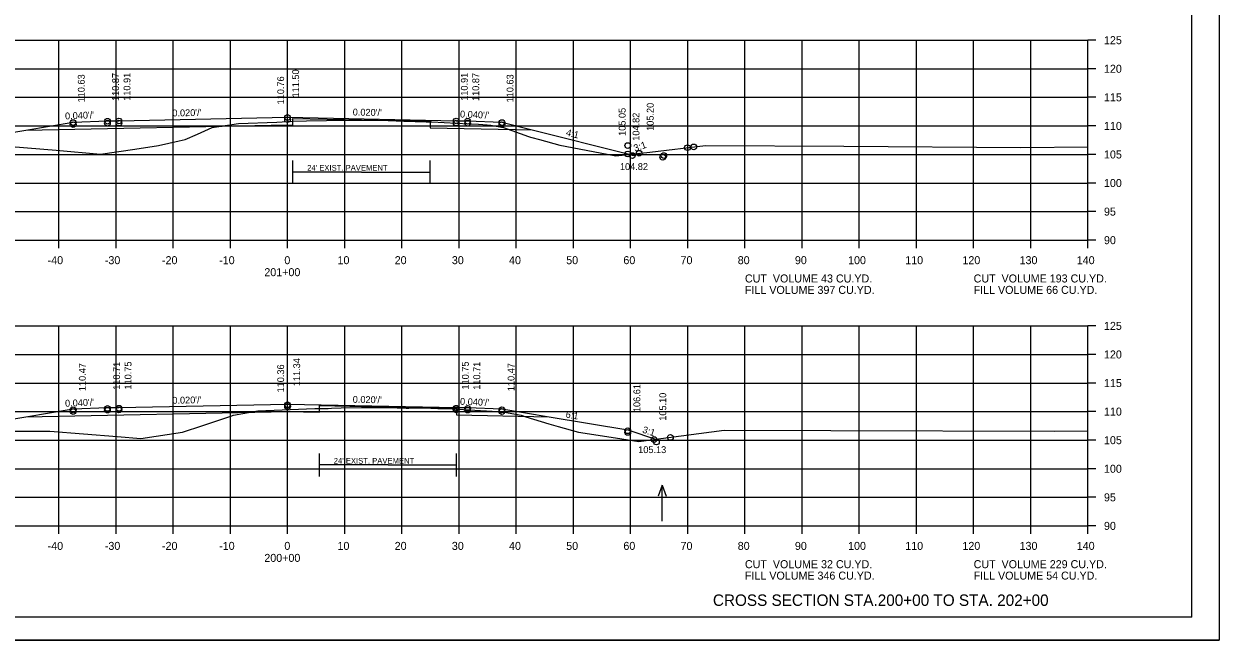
# Model space of a CAD drawing. Extents: x 1175611 to 1176402, y -433344 to -416213.
# Drawn here: x 1175734.9 to 1175943.9, y -425450 to -425342.2 of the extents above; entities that cross this region are included whole.
import ezdxf

# ---------------------------------------------------------------- set-up
doc = ezdxf.new("R2010")
doc.units = 0
for name, color, linetype in [('Default', 7, 'Continuous'), ('R_Alt Surface', 7, 'Continuous'), ('R_Axis', 7, 'Continuous'), ('R_Axis Annot', 7, 'Continuous'), ('R_Border', 7, 'Continuous'), ('R_Draft', 7, 'Continuous'), ('R_Exist Surface', 7, 'Continuous'), ('R_Fin Surface', 7, 'Continuous'), ('R_Grid', 7, 'Continuous'), ('R_No Plot', 7, 'Continuous'), ('R_Water Annot', 7, 'Continuous'), ('R_Xsect Elev', 7, 'Continuous'), ('R_Xsect Slope', 7, 'Continuous')]:
    doc.layers.add(name, color=color, linetype=linetype)

msp = doc.modelspace()

# ---------------------------------------------------------------- linework, layer by layer
at = {"layer": 'R_Alt Surface'}
for p, q in [((1175793.89, -425368.11), (1175781.89, -425368.11)), ((1175793.89, -425368.11), (1175805.89, -425368.11)), ((1175798.54, -425419.37), (1175786.54, -425419.37)), ((1175798.54, -425419.37), (1175810.54, -425419.37))]:
    msp.add_line(p, q, dxfattribs=at)
for points in [[(1175735.22, -425360.79), (1175780.97, -425359.87), (1175781.89, -425359.89), (1175781.89, -425358.73), (1175805.89, -425359.21), (1175805.89, -425360.37), (1175823.73, -425360.73)], [(1175781.89, -425370.11), (1175781.89, -425366.11)], [(1175805.89, -425370.11), (1175805.89, -425366.11)], [(1175735.22, -425410.95), (1175780.97, -425410.04), (1175786.54, -425410.15), (1175786.54, -425408.99), (1175810.54, -425409.47), (1175810.54, -425410.63), (1175826.73, -425410.95)], [(1175786.54, -425421.37), (1175786.54, -425417.37)], [(1175810.54, -425421.37), (1175810.54, -425417.37)]]:
    msp.add_lwpolyline(points, dxfattribs=at)
at = {"layer": 'R_Axis'}
for p, q in [((1175920.97, -425380.04), (1175920.97, -425345.04)), ((1175922.37, -425345.04), (1175920.97, -425345.04)), ((1175922.37, -425350.04), (1175920.97, -425350.04)), ((1175922.37, -425355.04), (1175920.97, -425355.04)), ((1175922.37, -425360.04), (1175920.97, -425360.04)), ((1175922.37, -425365.04), (1175920.97, -425365.04)), ((1175922.37, -425370.04), (1175920.97, -425370.04)), ((1175922.37, -425375.04), (1175920.97, -425375.04)), ((1175640.97, -425380.04), (1175920.97, -425380.04)), ((1175740.97, -425381.44), (1175740.97, -425380.04)), ((1175750.97, -425381.44), (1175750.97, -425380.04)), ((1175760.97, -425381.44), (1175760.97, -425380.04)), ((1175770.97, -425381.44), (1175770.97, -425380.04)), ((1175780.97, -425381.44), (1175780.97, -425380.04)), ((1175790.97, -425381.44), (1175790.97, -425380.04)), ((1175800.97, -425381.44), (1175800.97, -425380.04)), ((1175810.97, -425381.44), (1175810.97, -425380.04)), ((1175820.97, -425381.44), (1175820.97, -425380.04)), ((1175830.97, -425381.44), (1175830.97, -425380.04)), ((1175840.97, -425381.44), (1175840.97, -425380.04)), ((1175850.97, -425381.44), (1175850.97, -425380.04)), ((1175860.97, -425381.44), (1175860.97, -425380.04)), ((1175870.97, -425381.44), (1175870.97, -425380.04)), ((1175880.97, -425381.44), (1175880.97, -425380.04)), ((1175890.97, -425381.44), (1175890.97, -425380.04)), ((1175900.97, -425381.44), (1175900.97, -425380.04)), ((1175910.97, -425381.44), (1175910.97, -425380.04)), ((1175920.97, -425381.44), (1175920.97, -425380.04)), ((1175922.37, -425380.04), (1175920.97, -425380.04)), ((1175920.97, -425430.04), (1175920.97, -425395.04)), ((1175922.37, -425395.04), (1175920.97, -425395.04)), ((1175922.37, -425400.04), (1175920.97, -425400.04)), ((1175922.37, -425405.04), (1175920.97, -425405.04)), ((1175922.37, -425410.04), (1175920.97, -425410.04)), ((1175922.37, -425415.04), (1175920.97, -425415.04)), ((1175922.37, -425420.04), (1175920.97, -425420.04)), ((1175922.37, -425425.04), (1175920.97, -425425.04)), ((1175640.97, -425430.04), (1175920.97, -425430.04)), ((1175740.97, -425431.44), (1175740.97, -425430.04)), ((1175750.97, -425431.44), (1175750.97, -425430.04)), ((1175760.97, -425431.44), (1175760.97, -425430.04)), ((1175770.97, -425431.44), (1175770.97, -425430.04)), ((1175780.97, -425431.44), (1175780.97, -425430.04)), ((1175790.97, -425431.44), (1175790.97, -425430.04)), ((1175800.97, -425431.44), (1175800.97, -425430.04)), ((1175810.97, -425431.44), (1175810.97, -425430.04)), ((1175820.97, -425431.44), (1175820.97, -425430.04)), ((1175830.97, -425431.44), (1175830.97, -425430.04)), ((1175840.97, -425431.44), (1175840.97, -425430.04)), ((1175850.97, -425431.44), (1175850.97, -425430.04)), ((1175860.97, -425431.44), (1175860.97, -425430.04)), ((1175870.97, -425431.44), (1175870.97, -425430.04)), ((1175880.97, -425431.44), (1175880.97, -425430.04)), ((1175890.97, -425431.44), (1175890.97, -425430.04)), ((1175900.97, -425431.44), (1175900.97, -425430.04)), ((1175910.97, -425431.44), (1175910.97, -425430.04)), ((1175920.97, -425431.44), (1175920.97, -425430.04)), ((1175922.37, -425430.04), (1175920.97, -425430.04))]:
    msp.add_line(p, q, dxfattribs=at)
at = {"layer": 'R_Border'}
for q in [(1175939.15, -425240.58), (1175622.97, -425446.04)]:
    msp.add_line((1175939.15, -425446.04), q, dxfattribs=at)
at = {"layer": 'R_Exist Surface'}
for points in [[(1175732.62, -425363.62), (1175740.52, -425364.3), (1175748.23, -425365.01), (1175754.27, -425364.12), (1175758.37, -425363.45), (1175762, -425362.65), (1175763.05, -425362.4), (1175765.2, -425361.46), (1175767.79, -425360.31), (1175768.56, -425360.21), (1175772.4, -425359.64), (1175779.12, -425359.36), (1175781.94, -425359.24), (1175784.27, -425359.18), (1175787.77, -425359.09), (1175790.27, -425359.06), (1175793.12, -425359.03), (1175793.43, -425359.03), (1175793.81, -425359.03), (1175795.13, -425359.05), (1175798.55, -425359.11), (1175801.29, -425359.19), (1175805.22, -425359.31), (1175806.21, -425359.34), (1175812.66, -425359.67), (1175814.37, -425359.76), (1175815.89, -425359.84), (1175816.53, -425359.94), (1175818.76, -425360.33), (1175823.1, -425361.89), (1175823.49, -425362.03), (1175823.69, -425362.08), (1175825.04, -425362.45), (1175828.62, -425363.42), (1175829.54, -425363.59), (1175838.39, -425365.27), (1175844.36, -425364.62), (1175854.06, -425363.48), (1175878.24, -425363.59), (1175909.23, -425363.81), (1175920.97, -425363.69)], [(1175693.78, -425413.45), (1175739.41, -425413.44), (1175751.15, -425414.41), (1175755.3, -425414.76), (1175762.61, -425413.61), (1175762.77, -425413.58), (1175765.97, -425412.52), (1175771.24, -425410.79), (1175771.46, -425410.69), (1175771.5, -425410.68), (1175775.8, -425409.91), (1175784.31, -425409.54), (1175785.75, -425409.47), (1175785.8, -425409.47), (1175785.91, -425409.47), (1175786.37, -425409.47), (1175788.07, -425409.48), (1175788.64, -425409.46), (1175790.32, -425409.4), (1175793.91, -425409.35), (1175795.12, -425409.33), (1175795.58, -425409.33), (1175796.95, -425409.31), (1175796.96, -425409.31), (1175797.22, -425409.31), (1175798.49, -425409.34), (1175801.73, -425409.42), (1175802.17, -425409.41), (1175803.47, -425409.36), (1175806.04, -425409.46), (1175807.25, -425409.51), (1175808.43, -425409.49), (1175808.77, -425409.49), (1175813.73, -425409.78), (1175816.78, -425409.95), (1175818.54, -425410.05), (1175819.26, -425410.18), (1175821.49, -425410.62), (1175821.85, -425410.69), (1175822.64, -425410.94), (1175826.65, -425412.19), (1175828.32, -425412.67), (1175831.86, -425413.66), (1175838.31, -425414.65), (1175842.39, -425415.29), (1175845.41, -425414.89), (1175857.36, -425413.26), (1175876, -425413.35), (1175915.1, -425413.48), (1175920.97, -425413.38)]]:
    msp.add_lwpolyline(points, dxfattribs=at)
at = {"layer": 'R_Fin Surface'}
for points in [[(1175712.42, -425363.53), (1175716.27, -425364.81), (1175721.47, -425363.08), (1175735.2, -425360.79), (1175743.47, -425359.41), (1175749.47, -425359.17), (1175751.47, -425359.13), (1175780.97, -425358.54), (1175810.47, -425359.13), (1175812.47, -425359.17), (1175818.47, -425359.41), (1175823.75, -425360.73), (1175840.47, -425364.91), (1175841.4, -425365.22), (1175842.65, -425364.81)], [(1175714.15, -425413.44), (1175717.51, -425414.56), (1175721.47, -425413.24), (1175735.2, -425410.96), (1175743.47, -425409.58), (1175749.47, -425409.34), (1175751.47, -425409.3), (1175780.97, -425408.71), (1175810.47, -425409.3), (1175812.47, -425409.34), (1175818.47, -425409.58), (1175826.75, -425410.96), (1175840.47, -425413.24), (1175845.49, -425414.91), (1175845.67, -425414.85)]]:
    msp.add_lwpolyline(points, dxfattribs=at)
at = {"layer": 'R_Grid'}
for p, q in [((1175640.97, -425345.04), (1175920.97, -425345.04)), ((1175740.97, -425380.04), (1175740.97, -425345.04)), ((1175750.97, -425380.04), (1175750.97, -425345.04)), ((1175760.97, -425380.04), (1175760.97, -425345.04)), ((1175770.97, -425380.04), (1175770.97, -425345.04)), ((1175780.97, -425380.04), (1175780.97, -425345.04)), ((1175790.97, -425380.04), (1175790.97, -425345.04)), ((1175800.97, -425380.04), (1175800.97, -425345.04)), ((1175810.97, -425380.04), (1175810.97, -425345.04)), ((1175820.97, -425380.04), (1175820.97, -425345.04)), ((1175830.97, -425380.04), (1175830.97, -425345.04)), ((1175840.97, -425380.04), (1175840.97, -425345.04)), ((1175850.97, -425380.04), (1175850.97, -425345.04)), ((1175860.97, -425380.04), (1175860.97, -425345.04)), ((1175870.97, -425380.04), (1175870.97, -425345.04)), ((1175880.97, -425380.04), (1175880.97, -425345.04)), ((1175890.97, -425380.04), (1175890.97, -425345.04)), ((1175900.97, -425380.04), (1175900.97, -425345.04)), ((1175910.97, -425380.04), (1175910.97, -425345.04)), ((1175920.97, -425380.04), (1175920.97, -425345.04)), ((1175640.97, -425350.04), (1175920.97, -425350.04)), ((1175640.97, -425355.04), (1175920.97, -425355.04)), ((1175640.97, -425360.04), (1175920.97, -425360.04)), ((1175640.97, -425365.04), (1175920.97, -425365.04)), ((1175640.97, -425370.04), (1175920.97, -425370.04)), ((1175640.97, -425375.04), (1175920.97, -425375.04)), ((1175640.97, -425380.04), (1175920.97, -425380.04)), ((1175640.97, -425395.04), (1175920.97, -425395.04)), ((1175740.97, -425430.04), (1175740.97, -425395.04)), ((1175750.97, -425430.04), (1175750.97, -425395.04)), ((1175760.97, -425430.04), (1175760.97, -425395.04)), ((1175770.97, -425430.04), (1175770.97, -425395.04)), ((1175780.97, -425430.04), (1175780.97, -425395.04)), ((1175790.97, -425430.04), (1175790.97, -425395.04)), ((1175800.97, -425430.04), (1175800.97, -425395.04)), ((1175810.97, -425430.04), (1175810.97, -425395.04)), ((1175820.97, -425430.04), (1175820.97, -425395.04)), ((1175830.97, -425430.04), (1175830.97, -425395.04)), ((1175840.97, -425430.04), (1175840.97, -425395.04)), ((1175850.97, -425430.04), (1175850.97, -425395.04)), ((1175860.97, -425430.04), (1175860.97, -425395.04)), ((1175870.97, -425430.04), (1175870.97, -425395.04)), ((1175880.97, -425430.04), (1175880.97, -425395.04)), ((1175890.97, -425430.04), (1175890.97, -425395.04)), ((1175900.97, -425430.04), (1175900.97, -425395.04)), ((1175910.97, -425430.04), (1175910.97, -425395.04)), ((1175920.97, -425430.04), (1175920.97, -425395.04)), ((1175640.97, -425400.04), (1175920.97, -425400.04)), ((1175640.97, -425405.04), (1175920.97, -425405.04)), ((1175640.97, -425410.04), (1175920.97, -425410.04)), ((1175640.97, -425415.04), (1175920.97, -425415.04)), ((1175640.97, -425420.04), (1175920.97, -425420.04)), ((1175640.97, -425425.04), (1175920.97, -425425.04)), ((1175640.97, -425430.04), (1175920.97, -425430.04))]:
    msp.add_line(p, q, dxfattribs=at)
at = {"layer": 'R_No Plot'}
msp.add_line((1175610.57, -425450.02), (1175943.91, -425450.02), dxfattribs=at)
msp.add_lwpolyline([(1175610.57, -425236.69), (1175943.91, -425236.69), (1175943.91, -425450.03), (1175610.57, -425450.03)], close=True, dxfattribs=at)
for centre in [(1175743.47, -425359.46), (1175749.47, -425359.22), (1175749.47, -425359.58), (1175751.47, -425359.18), (1175751.47, -425359.54), (1175780.97, -425358.59), (1175780.97, -425358.95), (1175810.47, -425359.18), (1175810.47, -425359.54), (1175812.47, -425359.22), (1175812.47, -425359.58), (1175818.47, -425359.46), (1175743.47, -425359.82), (1175818.47, -425359.82), (1175840.47, -425363.48), (1175850.92, -425363.85), (1175852.01, -425363.72), (1175840.47, -425364.96), (1175841.28, -425365.23), (1175842.48, -425364.83), (1175846.59, -425365.52), (1175846.78, -425365.23), (1175743.47, -425409.73), (1175749.47, -425409.49), (1175749.47, -425409.78), (1175751.47, -425409.45), (1175751.47, -425409.74), (1175780.97, -425408.86), (1175780.97, -425409.15), (1175810.47, -425409.45), (1175810.47, -425409.74), (1175812.47, -425409.49), (1175812.47, -425409.78), (1175818.47, -425409.73), (1175743.47, -425410.02), (1175818.47, -425410.02), (1175840.47, -425413.4), (1175840.47, -425413.69), (1175845.07, -425414.93), (1175845.07, -425414.93), (1175845.49, -425415.36), (1175847.93, -425414.55)]:
    msp.add_circle(centre, 0.5, dxfattribs=at)
at = {"layer": 'R_Water Annot'}
for p, q in [((1175846.47, -425422.92), (1175845.77, -425424.84)), ((1175846.47, -425429.2), (1175846.47, -425422.92)), ((1175846.47, -425422.92), (1175847.17, -425424.84))]:
    msp.add_line(p, q, dxfattribs=at)

# ---------------------------------------------------------------- texts
at = {"layer": 'Default'}
for s, p in [('CUT  VOLUME 43 CU.YD.', (1175860.97, -425387.44)), ('CUT  VOLUME 193 CU.YD.', (1175900.97, -425387.44)), ('FILL VOLUME 397 CU.YD.', (1175860.97, -425389.44)), ('FILL VOLUME 66 CU.YD.', (1175900.97, -425389.44)), ('CUT  VOLUME 32 CU.YD.', (1175860.97, -425437.44)), ('CUT  VOLUME 229 CU.YD.', (1175900.97, -425437.44)), ('FILL VOLUME 346 CU.YD.', (1175860.97, -425439.44)), ('FILL VOLUME 54 CU.YD.', (1175900.97, -425439.44))]:
    msp.add_text(s, height=1.4, dxfattribs=at).set_placement(p)
at = {"layer": 'R_Alt Surface'}
for p in [(1175784.4, -425367.88), (1175789.05, -425419.15)]:
    msp.add_text("24' EXIST. PAVEMENT", height=1, dxfattribs=at).set_placement(p)
at = {"layer": 'R_Axis Annot'}
for s, p in [('125', (1175923.77, -425345.74)), ('120', (1175923.77, -425350.74)), ('115', (1175923.77, -425355.74)), ('110', (1175923.77, -425360.74)), ('105', (1175923.77, -425365.74)), ('100', (1175923.77, -425370.74)), ('95', (1175923.77, -425375.74)), ('90', (1175923.77, -425380.74)), ('-40', (1175739.01, -425384.24)), ('-30', (1175749.01, -425384.24)), ('-20', (1175759.01, -425384.24)), ('-10', (1175769.01, -425384.24)), ('0', (1175780.41, -425384.24)), ('10', (1175789.71, -425384.24)), ('20', (1175799.71, -425384.24)), ('30', (1175809.71, -425384.24)), ('40', (1175819.71, -425384.24)), ('50', (1175829.71, -425384.24)), ('60', (1175839.71, -425384.24)), ('70', (1175849.71, -425384.24)), ('80', (1175859.71, -425384.24)), ('90', (1175869.71, -425384.24)), ('100', (1175879.01, -425384.24)), ('110', (1175889.01, -425384.24)), ('120', (1175899.01, -425384.24)), ('130', (1175909.01, -425384.24)), ('140', (1175919.01, -425384.24)), ('201+00', (1175776.91, -425386.34)), ('125', (1175923.77, -425395.74)), ('120', (1175923.77, -425400.74)), ('115', (1175923.77, -425405.74)), ('110', (1175923.77, -425410.74)), ('105', (1175923.77, -425415.74)), ('100', (1175923.77, -425420.74)), ('95', (1175923.77, -425425.74)), ('90', (1175923.77, -425430.74)), ('-40', (1175739.01, -425434.24)), ('-30', (1175749.01, -425434.24)), ('-20', (1175759.01, -425434.24)), ('-10', (1175769.01, -425434.24)), ('0', (1175780.41, -425434.24)), ('10', (1175789.71, -425434.24)), ('20', (1175799.71, -425434.24)), ('30', (1175809.71, -425434.24)), ('40', (1175819.71, -425434.24)), ('50', (1175829.71, -425434.24)), ('60', (1175839.71, -425434.24)), ('70', (1175849.71, -425434.24)), ('80', (1175859.71, -425434.24)), ('90', (1175869.71, -425434.24)), ('100', (1175879.01, -425434.24)), ('110', (1175889.01, -425434.24)), ('120', (1175899.01, -425434.24)), ('130', (1175909.01, -425434.24)), ('140', (1175919.01, -425434.24)), ('200+00', (1175776.91, -425436.34))]:
    msp.add_text(s, height=1.4, dxfattribs=at).set_placement(p)
at = {"layer": 'R_Draft'}
msp.add_text('CROSS SECTION STA.200+00 TO STA. 202+00', height=2, dxfattribs=at).set_placement((1175855.37, -425444.04))
at = {"layer": 'R_Xsect Elev'}
for s, p in [('110.91', (1175753.49, -425355.65)), ('111.50', (1175782.99, -425355.06)), ('110.91', (1175812.49, -425355.65)), ('110.63', (1175745.49, -425355.93)), ('110.87', (1175751.49, -425355.69)), ('110.76', (1175780.37, -425356.28)), ('110.87', (1175814.49, -425355.69)), ('110.63', (1175820.49, -425355.93)), ('105.05', (1175840.1, -425361.79)), ('105.20', (1175845, -425360.91)), ('104.82', (1175842.52, -425362.64)), ('111.34', (1175783.17, -425405.59)), ('110.47', (1175745.67, -425406.46)), ('110.71', (1175751.67, -425406.22)), ('110.75', (1175753.67, -425406.18)), ('110.36', (1175780.37, -425406.69)), ('110.75', (1175812.67, -425406.18)), ('110.71', (1175814.67, -425406.22)), ('110.47', (1175820.67, -425406.46)), ('106.61', (1175842.67, -425410.13)), ('105.10', (1175847.2, -425411.64))]:
    msp.add_text(s, height=1.2, rotation=90, dxfattribs=at).set_placement(p)
for s, p in [('104.82', (1175839.11, -425367.76)), ('105.13', (1175842.3, -425417.3))]:
    msp.add_text(s, height=1.2, dxfattribs=at).set_placement(p)
at = {"layer": 'R_Xsect Slope'}
for s, rotation, p in [("0.020'/'", 1.1458, (1175760.83, -425358.39)), ("0.020'/'", 358.8542, (1175792.36, -425358.21)), ("0.040'/'", 2.2906, (1175742.07, -425358.91)), ("0.040'/'", 357.7094, (1175811.12, -425358.56)), ('4:1', 345.9638, (1175829.59, -425361.72)), ('3:1', 18.4349, (1175841.73, -425364.55)), ("0.040'/'", 2.2906, (1175742.07, -425409.19)), ("0.020'/'", 1.1458, (1175760.83, -425408.67)), ("0.020'/'", 358.8542, (1175792.36, -425408.49)), ("0.040'/'", 357.7094, (1175811.12, -425408.84)), ('6:1', 350.5377, (1175829.55, -425411.07)), ('3:1', 341.5651, (1175842.93, -425413.69))]:
    msp.add_text(s, height=1.2, rotation=rotation, dxfattribs=at).set_placement(p)

doc.saveas('drawing.dxf')
